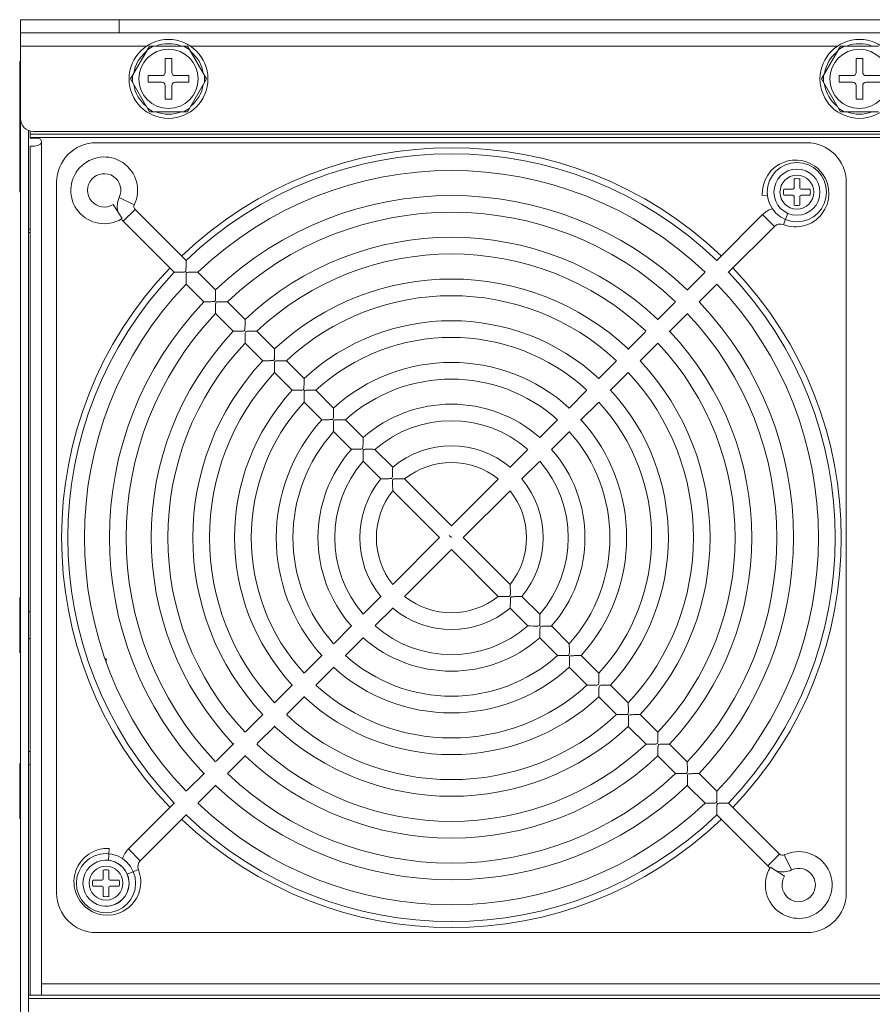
# Model space of a CAD drawing. Header units: millimetres. Extents: x -473 to 23648, y -382 to 1866.
# Tile 320 of 434: x 14589 to 14719, y 9 to 158. Entities that reach past the tile are written whole.
import ezdxf

# ---------------------------------------------------------------- set-up
doc = ezdxf.new("R2010")
doc.units = ezdxf.units.MM
doc.header["$LTSCALE"] = 80
doc.layers.get('0').update_dxf_attribs({"linetype": 'CONTINUOUS'})

msp = doc.modelspace()

# ---------------------------------------------------------------- linework, layer by layer
at = {"color": 0, "linetype": 'Continuous', "lineweight": 0}
for p, q in [((14589.338, 158.214), (14589.338, 156.214)), ((14589.338, 158.214), (14844.338, 158.214)), ((14604.338, 158.214), (14604.338, 156.214)), ((14844.338, 156.214), (14589.338, 156.214)), ((14589.338, 143.214), (14589.338, 156.214)), ((14608.531, 154.214), (14589.338, 154.214)), ((14606.064, 149.214), (14608.951, 154.214)), ((14608.951, 154.214), (14614.724, 154.214)), ((14614.724, 154.214), (14617.611, 149.214)), ((14713.531, 154.214), (14615.144, 154.214)), ((14711.064, 149.214), (14713.951, 154.214)), ((14713.951, 154.214), (14719.724, 154.214)), ((14589.338, 151.711), (14589.221, 151.914)), ((14589.221, 132.014), (14589.221, 151.914)), ((14611.338, 152.314), (14611.338, 150.214)), ((14612.338, 152.314), (14611.338, 152.314)), ((14612.338, 150.214), (14612.338, 152.314)), ((14716.338, 152.314), (14716.338, 150.214)), ((14717.338, 152.314), (14716.338, 152.314)), ((14717.338, 150.214), (14717.338, 152.314)), ((14608.738, 149.714), (14608.738, 148.714)), ((14610.838, 149.714), (14608.738, 149.714)), ((14614.938, 149.714), (14612.838, 149.714)), ((14614.938, 148.714), (14614.938, 149.714)), ((14713.738, 149.714), (14713.738, 148.714)), ((14715.838, 149.714), (14713.738, 149.714)), ((14719.938, 149.714), (14717.838, 149.714)), ((14606.064, 149.214), (14608.951, 144.214)), ((14608.738, 148.714), (14610.838, 148.714)), ((14611.338, 148.214), (14611.338, 146.114)), ((14612.338, 146.114), (14612.338, 148.214)), ((14612.838, 148.714), (14614.938, 148.714)), ((14614.724, 144.214), (14617.611, 149.214)), ((14711.064, 149.214), (14713.951, 144.214)), ((14713.738, 148.714), (14715.838, 148.714)), ((14716.338, 148.214), (14716.338, 146.114)), ((14717.338, 146.114), (14717.338, 148.214)), ((14717.838, 148.714), (14719.938, 148.714)), ((14611.338, 146.114), (14612.338, 146.114)), ((14716.338, 146.114), (14717.338, 146.114)), ((14589.338, 143.716), (14589.221, 143.514)), ((14608.951, 144.214), (14614.724, 144.214)), ((14713.951, 144.214), (14719.724, 144.214)), ((14589.338, 143.214), (14589.338, -8.286)), ((14590.538, 141.404), (14590.538, -8.286)), ((14590.838, 141.293), (14590.838, 140.814)), ((14590.838, 140.814), (14842.838, 140.814)), ((14590.838, 140.814), (14590.838, 140.214)), ((14591.338, 141.214), (14842.338, 141.214)), ((14590.838, 140.314), (14842.838, 140.314)), ((14590.838, 140.214), (14591.938, 140.214)), ((14592.538, 10.014), (14592.538, 139.614)), ((14708.838, 139.514), (14600.838, 139.514)), ((14590.838, 10.014), (14590.838, 139.014)), ((14590.838, 139.014), (14591.468, 139.014)), ((14589.338, 135.883), (14589.221, 135.681)), ((14594.838, 133.514), (14594.838, 25.514)), ((14706.898, 132.654), (14706.898, 134.016)), ((14707.778, 134.016), (14707.778, 132.654)), ((14714.838, 25.514), (14714.838, 133.514)), ((14589.338, 132.216), (14589.221, 132.014)), ((14705.335, 132.454), (14706.698, 132.454)), ((14707.978, 132.454), (14709.34, 132.454)), ((14606.641, 130.101), (14604.353, 131.194)), ((14702.862, 131.559), (14702.069, 131.513)), ((14706.698, 131.574), (14705.335, 131.574)), ((14706.898, 130.011), (14706.898, 131.374)), ((14707.778, 131.374), (14707.778, 130.011)), ((14709.34, 131.574), (14707.978, 131.574)), ((14604.797, 128.014), (14603.431, 130.15)), ((14606.764, 129.38), (14604.971, 127.587)), ((14614.509, 121.635), (14606.764, 129.38)), ((14705.953, 128.804), (14705.28, 127.087)), ((14604.971, 127.587), (14612.716, 119.843)), ((14702.127, 128.596), (14695.115, 121.584)), ((14702.127, 128.596), (14703.92, 126.803)), ((14590.838, 126.379), (14590.588, 126.379)), ((14590.838, 125.881), (14590.588, 125.881)), ((14696.908, 119.791), (14703.92, 126.803)), ((14615.994, 119.841), (14615.537, 119.848)), ((14618.992, 117.152), (14616.302, 119.842)), ((14693.322, 119.791), (14690.661, 117.129)), ((14614.509, 118.049), (14617.199, 115.359)), ((14692.479, 115.357), (14695.115, 117.998)), ((14620.453, 115.359), (14619.962, 115.367)), ((14623.475, 112.669), (14620.785, 115.359)), ((14688.813, 115.281), (14686.13, 112.599)), ((14618.992, 113.566), (14621.683, 110.876)), ((14687.923, 110.806), (14690.605, 113.488)), ((14624.936, 110.875), (14624.444, 110.884)), ((14627.96, 108.184), (14625.269, 110.875)), ((14684.342, 110.811), (14681.638, 108.107)), ((14623.476, 109.082), (14626.167, 106.392)), ((14683.498, 106.381), (14686.135, 109.018)), ((14626.61, 106.401), (14627.048, 106.402)), ((14629.42, 106.392), (14628.927, 106.401)), ((14632.444, 103.7), (14629.753, 106.391)), ((14679.849, 106.318), (14677.178, 103.646)), ((14627.961, 104.598), (14630.652, 101.907)), ((14678.97, 101.853), (14681.709, 104.592)), ((14631.093, 101.918), (14631.531, 101.92)), ((14636.931, 99.213), (14634.239, 101.905)), ((14675.385, 101.853), (14672.735, 99.204)), ((14632.446, 100.112), (14635.138, 97.421)), ((14674.474, 97.357), (14677.178, 100.061)), ((14635.577, 97.433), (14636.014, 97.436)), ((14641.419, 94.725), (14638.726, 97.418)), ((14670.935, 97.403), (14668.229, 94.698)), ((14636.933, 95.625), (14639.627, 92.932)), ((14670.022, 92.905), (14672.685, 95.568)), ((14645.914, 90.23), (14643.216, 92.928)), ((14666.409, 92.878), (14663.714, 90.182)), ((14641.423, 91.135), (14644.121, 88.437)), ((14665.506, 88.389), (14668.226, 91.109)), ((14647.532, 88.434), (14647.033, 88.457)), ((14654.838, 81.306), (14647.716, 88.428)), ((14661.921, 88.389), (14654.838, 81.306)), ((14645.923, 86.635), (14653.045, 79.514)), ((14656.63, 79.514), (14663.714, 86.597)), ((14653.045, 79.514), (14645.962, 72.43)), ((14654.495, 79.856), (14654.838, 79.514)), ((14654.495, 79.856), (14654.838, 79.514)), ((14663.752, 72.392), (14656.63, 79.514)), ((14647.755, 70.638), (14654.838, 77.721)), ((14654.838, 77.721), (14661.959, 70.599)), ((14589.221, 62.014), (14589.221, 70.414)), ((14589.338, 70.211), (14589.221, 70.414)), ((14644.169, 70.638), (14641.449, 67.918)), ((14662.147, 70.593), (14662.65, 70.57)), ((14665.114, 70.569), (14664.674, 70.56)), ((14668.252, 67.892), (14665.554, 70.59)), ((14643.266, 66.149), (14645.962, 68.845)), ((14663.761, 68.797), (14666.459, 66.099)), ((14639.653, 66.122), (14636.99, 63.459)), ((14666.777, 66.093), (14667.241, 66.078)), ((14672.742, 63.402), (14670.049, 66.095)), ((14638.741, 61.624), (14641.446, 64.329)), ((14668.256, 64.302), (14670.95, 61.609)), ((14589.338, 62.216), (14589.221, 62.014)), ((14635.202, 61.67), (14632.498, 58.966)), ((14671.264, 61.605), (14671.725, 61.593)), ((14677.229, 58.915), (14674.538, 61.607)), ((14634.291, 57.174), (14636.94, 59.823)), ((14672.745, 59.814), (14675.437, 57.122)), ((14630.705, 57.174), (14627.966, 54.435)), ((14675.749, 57.12), (14676.208, 57.11)), ((14681.715, 54.429), (14679.024, 57.12)), ((14629.826, 52.709), (14632.498, 55.381)), ((14677.231, 55.327), (14679.922, 52.636)), ((14626.177, 52.646), (14623.541, 50.009)), ((14680.232, 52.636), (14680.691, 52.627)), ((14686.199, 49.945), (14683.509, 52.635)), ((14625.333, 48.217), (14628.037, 50.92)), ((14681.716, 50.843), (14684.406, 48.152)), ((14621.752, 48.221), (14619.07, 45.539)), ((14684.716, 48.152), (14685.174, 48.144)), ((14690.683, 45.461), (14687.993, 48.151)), ((14590.838, 47.014), (14590.588, 47.014)), ((14620.863, 43.746), (14623.545, 46.428)), ((14589.338, 45.011), (14589.221, 45.214)), ((14589.221, 36.814), (14589.221, 45.214)), ((14590.838, 45.014), (14590.588, 45.014)), ((14686.2, 46.358), (14688.89, 43.668)), ((14617.283, 43.752), (14614.56, 41.029)), ((14689.199, 43.669), (14689.656, 43.661)), ((14695.166, 40.978), (14692.476, 43.668)), ((14616.353, 39.236), (14619.015, 41.898)), ((14690.683, 41.875), (14693.373, 39.185)), ((14612.767, 39.236), (14605.755, 32.224)), ((14693.685, 39.186), (14694.147, 39.179)), ((14704.704, 31.44), (14696.96, 39.184)), ((14607.548, 30.431), (14614.56, 37.443)), ((14589.338, 37.016), (14589.221, 36.814)), ((14695.167, 37.392), (14702.911, 29.647)), ((14602.733, 30.469), (14602.838, 32.282)), ((14605.755, 32.224), (14607.548, 30.431)), ((14704.704, 31.44), (14702.911, 29.647)), ((14705.425, 31.316), (14706.518, 29.028)), ((14601.898, 27.654), (14601.898, 29.016)), ((14602.778, 29.016), (14602.778, 27.654)), ((14605.539, 28.395), (14607.264, 29.072)), ((14703.338, 29.472), (14705.475, 28.107)), ((14600.335, 27.454), (14601.698, 27.454)), ((14602.978, 27.454), (14604.34, 27.454)), ((14601.698, 26.574), (14600.335, 26.574)), ((14601.898, 25.011), (14601.898, 26.374)), ((14602.778, 26.374), (14602.778, 25.011)), ((14604.34, 26.574), (14602.978, 26.574)), ((14600.838, 19.514), (14708.838, 19.514)), ((14592.538, 11.714), (14841.138, 11.714)), ((14590.588, 10.014), (14590.838, 10.014)), ((14843.088, 9.514), (14590.588, 9.514)), ((14590.838, 10.014), (14842.838, 10.014))]:
    msp.add_line(p, q, dxfattribs=at)
for points in [[(14592.359, 139.293), (14592.175, 139.176), (14591.956, 139.09), (14591.716, 139.034), (14591.468, 139.014)], [(14592.538, 139.614), (14592.49, 139.442), (14592.359, 139.293)], [(14614.501, 120.893), (14614.501, 121.19), (14614.501, 121.339), (14614.503, 121.478), (14614.506, 121.588), (14614.509, 121.635)], [(14612.716, 119.843), (14612.763, 119.845), (14612.873, 119.848), (14613.011, 119.85), (14613.161, 119.85)], [(14613.161, 119.85), (14613.459, 119.85), (14613.599, 119.85), (14613.73, 119.851), (14613.853, 119.854), (14613.967, 119.857), (14614.074, 119.862), (14614.173, 119.868), (14614.266, 119.877), (14614.35, 119.895), (14614.419, 119.934), (14614.457, 120.005), (14614.474, 120.089), (14614.483, 120.178), (14614.489, 120.273), (14614.494, 120.378), (14614.497, 120.492), (14614.5, 120.617), (14614.501, 120.751), (14614.501, 120.893)], [(14615.537, 119.848), (14615.394, 119.85), (14615.259, 119.85), (14615.135, 119.848), (14615.019, 119.846), (14614.91, 119.841), (14614.809, 119.835), (14614.715, 119.825), (14614.63, 119.804), (14614.566, 119.756), (14614.535, 119.681), (14614.521, 119.593), (14614.513, 119.501), (14614.508, 119.405), (14614.505, 119.301), (14614.502, 119.188), (14614.501, 119.065), (14614.501, 118.933), (14614.503, 118.793), (14614.508, 118.497)], [(14616.302, 119.842), (14616.252, 119.841), (14616.137, 119.84), (14615.994, 119.841)], [(14614.508, 118.497), (14614.51, 118.348), (14614.511, 118.209), (14614.51, 118.098), (14614.509, 118.049)], [(14618.984, 116.413), (14618.984, 116.71), (14618.984, 116.858), (14618.986, 116.996), (14618.99, 117.105), (14618.992, 117.152)], [(14617.199, 115.359), (14617.246, 115.362), (14617.356, 115.365), (14617.494, 115.367), (14617.644, 115.368)], [(14617.644, 115.368), (14617.942, 115.367), (14618.083, 115.368), (14618.216, 115.369), (14618.338, 115.371), (14618.453, 115.375), (14618.56, 115.38), (14618.66, 115.386), (14618.751, 115.396), (14618.835, 115.414), (14618.903, 115.454), (14618.94, 115.526), (14618.957, 115.61), (14618.966, 115.699), (14618.972, 115.794), (14618.976, 115.899), (14618.98, 116.013), (14618.982, 116.138), (14618.984, 116.272), (14618.984, 116.413)], [(14619.962, 115.367), (14619.809, 115.368), (14619.666, 115.367), (14619.534, 115.364), (14619.412, 115.36), (14619.298, 115.354), (14619.193, 115.342), (14619.096, 115.314), (14619.03, 115.24), (14619.006, 115.133), (14618.995, 115.014), (14618.989, 114.883), (14618.985, 114.743), (14618.984, 114.595), (14618.984, 114.436), (14618.986, 114.267), (14618.99, 114.092), (14618.992, 113.916), (14618.994, 113.752), (14618.994, 113.622), (14618.992, 113.566)], [(14620.785, 115.359), (14620.731, 115.358), (14620.608, 115.357), (14620.453, 115.359)], [(14622.127, 110.885), (14622.425, 110.885), (14622.566, 110.885), (14622.698, 110.887), (14622.821, 110.889), (14622.935, 110.893), (14623.042, 110.897), (14623.142, 110.904), (14623.233, 110.914), (14623.317, 110.932), (14623.385, 110.972), (14623.422, 111.044), (14623.439, 111.128), (14623.448, 111.217), (14623.454, 111.312), (14623.458, 111.416), (14623.462, 111.531), (14623.465, 111.655), (14623.466, 111.789), (14623.466, 112.227)], [(14623.466, 112.227), (14623.467, 112.375), (14623.47, 112.513), (14623.473, 112.622), (14623.475, 112.669)], [(14621.683, 110.876), (14621.73, 110.878), (14621.839, 110.882), (14621.977, 110.884), (14622.127, 110.885)], [(14624.444, 110.884), (14624.291, 110.885), (14624.149, 110.885), (14624.017, 110.882), (14623.895, 110.878), (14623.781, 110.871), (14623.675, 110.86), (14623.578, 110.832), (14623.513, 110.758), (14623.488, 110.651), (14623.477, 110.532), (14623.471, 110.401), (14623.468, 110.261), (14623.466, 110.112), (14623.467, 109.953), (14623.469, 109.785)], [(14625.269, 110.875), (14625.215, 110.874), (14625.091, 110.874), (14624.936, 110.875)], [(14623.469, 109.785), (14623.476, 109.433), (14623.477, 109.269), (14623.477, 109.139), (14623.476, 109.082)], [(14627.048, 106.402), (14627.18, 106.404), (14627.303, 106.407), (14627.417, 106.41), (14627.525, 106.415), (14627.624, 106.422), (14627.715, 106.432), (14627.799, 106.45), (14627.867, 106.49), (14627.905, 106.562), (14627.921, 106.645), (14627.93, 106.734), (14627.936, 106.83), (14627.941, 106.934), (14627.944, 107.048), (14627.947, 107.173), (14627.949, 107.307), (14627.95, 107.744)], [(14627.95, 107.744), (14627.951, 107.892), (14627.953, 108.029), (14627.957, 108.138), (14627.96, 108.184)], [(14626.167, 106.392), (14626.214, 106.394), (14626.323, 106.398), (14626.461, 106.4), (14626.61, 106.401)], [(14628.927, 106.401), (14628.774, 106.403), (14628.631, 106.402), (14628.499, 106.4), (14628.377, 106.396), (14628.263, 106.389), (14628.157, 106.378), (14628.06, 106.35), (14627.995, 106.276), (14627.97, 106.169), (14627.959, 106.05), (14627.953, 105.919), (14627.95, 105.779), (14627.949, 105.63), (14627.949, 105.47), (14627.952, 105.302)], [(14629.753, 106.391), (14629.699, 106.39), (14629.575, 106.39), (14629.42, 106.392)], [(14627.952, 105.302), (14627.959, 104.95), (14627.961, 104.785), (14627.961, 104.655), (14627.961, 104.598)], [(14631.531, 101.92), (14631.663, 101.921), (14631.785, 101.924), (14631.9, 101.928), (14632.007, 101.933), (14632.106, 101.94), (14632.198, 101.949), (14632.281, 101.967), (14632.349, 102.008), (14632.387, 102.08), (14632.403, 102.163), (14632.412, 102.252), (14632.418, 102.347), (14632.423, 102.452), (14632.427, 102.566), (14632.43, 102.69), (14632.432, 102.824), (14632.433, 103.26)], [(14632.433, 103.26), (14632.435, 103.408), (14632.438, 103.545), (14632.442, 103.653), (14632.444, 103.7)], [(14630.652, 101.907), (14630.698, 101.909), (14630.807, 101.913), (14630.944, 101.916), (14631.093, 101.918)], [(14633.904, 101.908), (14633.571, 101.915), (14633.41, 101.918), (14633.257, 101.92), (14633.114, 101.92), (14632.981, 101.917), (14632.859, 101.914), (14632.745, 101.907), (14632.639, 101.895), (14632.542, 101.868), (14632.477, 101.794), (14632.452, 101.687), (14632.441, 101.567), (14632.436, 101.436), (14632.432, 101.296), (14632.431, 101.147), (14632.432, 100.987), (14632.435, 100.819)], [(14634.239, 101.905), (14634.184, 101.905), (14634.059, 101.905), (14633.904, 101.908)], [(14632.435, 100.819), (14632.443, 100.466), (14632.446, 100.301), (14632.447, 100.169), (14632.446, 100.112)], [(14636.014, 97.436), (14636.145, 97.439), (14636.268, 97.442), (14636.382, 97.446), (14636.489, 97.451), (14636.589, 97.457), (14636.68, 97.467), (14636.763, 97.485), (14636.831, 97.526), (14636.869, 97.597), (14636.885, 97.681), (14636.894, 97.769), (14636.901, 97.865), (14636.906, 97.969), (14636.91, 98.083), (14636.913, 98.207), (14636.915, 98.341), (14636.918, 98.776)], [(14636.918, 98.776), (14636.92, 98.924), (14636.923, 99.06), (14636.928, 99.167), (14636.931, 99.213)], [(14635.138, 97.421), (14635.184, 97.423), (14635.292, 97.428), (14635.429, 97.431), (14635.577, 97.433)], [(14638.389, 97.422), (14638.055, 97.431), (14637.893, 97.435), (14637.74, 97.437), (14637.596, 97.437), (14637.464, 97.435), (14637.342, 97.431), (14637.227, 97.425), (14637.122, 97.413), (14637.024, 97.386), (14636.959, 97.312), (14636.934, 97.204), (14636.924, 97.085), (14636.918, 96.953), (14636.915, 96.813), (14636.914, 96.664), (14636.916, 96.504), (14636.919, 96.335)], [(14638.726, 97.418), (14638.671, 97.418), (14638.545, 97.419), (14638.389, 97.422)], [(14636.919, 96.335), (14636.929, 95.981), (14636.932, 95.815), (14636.933, 95.683), (14636.933, 95.625)], [(14641.4, 93.968), (14641.403, 94.271), (14641.406, 94.423), (14641.411, 94.564), (14641.416, 94.676), (14641.419, 94.725)], [(14639.627, 92.932), (14639.675, 92.935), (14639.787, 92.94), (14639.929, 92.945), (14640.083, 92.948)], [(14640.083, 92.948), (14640.387, 92.951), (14640.529, 92.953), (14640.663, 92.956), (14640.787, 92.96), (14640.902, 92.965), (14641.01, 92.971), (14641.109, 92.979), (14641.2, 92.992), (14641.281, 93.018), (14641.337, 93.078), (14641.361, 93.16), (14641.373, 93.249), (14641.381, 93.345), (14641.387, 93.449), (14641.391, 93.563), (14641.395, 93.689), (14641.398, 93.824), (14641.4, 93.968)], [(14642.876, 92.935), (14642.54, 92.946), (14642.378, 92.95), (14642.224, 92.953), (14642.08, 92.954), (14641.947, 92.952), (14641.825, 92.949), (14641.71, 92.943), (14641.604, 92.931), (14641.506, 92.903), (14641.441, 92.829), (14641.416, 92.722), (14641.406, 92.602), (14641.401, 92.47), (14641.398, 92.329), (14641.398, 92.18), (14641.4, 92.019), (14641.404, 91.85), (14641.416, 91.494)], [(14643.216, 92.928), (14643.161, 92.928), (14643.034, 92.93), (14642.876, 92.935)], [(14641.416, 91.494), (14641.421, 91.326), (14641.423, 91.193), (14641.423, 91.135)], [(14645.885, 89.421), (14645.892, 89.745), (14645.897, 89.908), (14645.903, 90.058), (14645.91, 90.178), (14645.914, 90.23)], [(14644.121, 88.437), (14644.17, 88.441), (14644.283, 88.448), (14644.426, 88.454), (14644.581, 88.459)], [(14644.581, 88.459), (14644.891, 88.465), (14645.037, 88.468), (14645.173, 88.472), (14645.299, 88.477), (14645.414, 88.483), (14645.521, 88.49), (14645.621, 88.5), (14645.715, 88.517), (14645.796, 88.562), (14645.837, 88.648), (14645.854, 88.753), (14645.864, 88.868), (14645.871, 88.994), (14645.877, 89.127), (14645.882, 89.269), (14645.885, 89.421)], [(14647.033, 88.457), (14646.87, 88.463), (14646.715, 88.467), (14646.571, 88.469), (14646.437, 88.469), (14646.313, 88.466), (14646.196, 88.46), (14646.088, 88.449), (14645.991, 88.423), (14645.928, 88.359), (14645.903, 88.271), (14645.892, 88.175), (14645.887, 88.074), (14645.883, 87.965), (14645.882, 87.848), (14645.882, 87.72), (14645.885, 87.582), (14645.89, 87.435), (14645.896, 87.28), (14645.911, 86.96)], [(14647.716, 88.428), (14647.66, 88.429), (14647.532, 88.434)], [(14645.911, 86.96), (14645.918, 86.81), (14645.922, 86.688), (14645.923, 86.635)], [(14662.65, 70.57), (14662.814, 70.564), (14662.967, 70.559), (14663.11, 70.558), (14663.242, 70.558), (14663.364, 70.561), (14663.48, 70.567), (14663.586, 70.578), (14663.681, 70.603), (14663.745, 70.664), (14663.771, 70.751), (14663.782, 70.846), (14663.788, 70.946), (14663.792, 71.055), (14663.793, 71.173), (14663.793, 71.301), (14663.791, 71.439), (14663.786, 71.587), (14663.779, 71.742), (14663.764, 72.062)], [(14663.764, 72.062), (14663.758, 72.214), (14663.753, 72.337), (14663.752, 72.392)], [(14661.959, 70.599), (14662.017, 70.598), (14662.147, 70.593)], [(14664.674, 70.56), (14664.541, 70.556), (14664.418, 70.551), (14664.304, 70.546), (14664.2, 70.54), (14664.104, 70.533), (14664.014, 70.521), (14663.93, 70.499), (14663.865, 70.446), (14663.835, 70.364), (14663.821, 70.273), (14663.813, 70.177), (14663.806, 70.072), (14663.801, 69.958), (14663.796, 69.833), (14663.792, 69.697), (14663.783, 69.249)], [(14665.554, 70.59), (14665.507, 70.586), (14665.4, 70.58), (14665.262, 70.574), (14665.114, 70.569)], [(14663.783, 69.249), (14663.778, 69.096), (14663.772, 68.956), (14663.765, 68.845), (14663.761, 68.797)], [(14667.241, 66.078), (14667.385, 66.075), (14667.519, 66.074), (14667.644, 66.074), (14667.76, 66.076), (14667.868, 66.079), (14667.968, 66.085), (14668.06, 66.094), (14668.144, 66.113), (14668.21, 66.156), (14668.245, 66.231), (14668.26, 66.318), (14668.268, 66.41), (14668.273, 66.508), (14668.276, 66.613), (14668.278, 66.728), (14668.278, 66.852), (14668.276, 66.986), (14668.273, 67.128), (14668.258, 67.582)], [(14668.258, 67.582), (14668.254, 67.725), (14668.252, 67.841), (14668.252, 67.892)], [(14666.459, 66.099), (14666.512, 66.099), (14666.63, 66.097), (14666.777, 66.093)], [(14670.049, 66.095), (14669.995, 66.092), (14669.871, 66.086), (14669.716, 66.082), (14669.549, 66.079), (14669.382, 66.077), (14669.221, 66.075), (14669.067, 66.072), (14668.923, 66.068), (14668.792, 66.063), (14668.669, 66.057), (14668.555, 66.047), (14668.45, 66.03), (14668.36, 65.981), (14668.317, 65.882), (14668.301, 65.764), (14668.291, 65.633), (14668.285, 65.492), (14668.28, 65.342), (14668.277, 65.181), (14668.273, 64.834)], [(14668.273, 64.834), (14668.27, 64.656), (14668.266, 64.49), (14668.26, 64.359), (14668.256, 64.302)], [(14672.757, 62.644), (14672.746, 63.095), (14672.743, 63.237), (14672.742, 63.351), (14672.742, 63.402)], [(14670.95, 61.609), (14671.001, 61.609), (14671.118, 61.608), (14671.264, 61.605)], [(14671.725, 61.593), (14671.868, 61.591), (14672.002, 61.59), (14672.127, 61.591), (14672.242, 61.593), (14672.35, 61.597), (14672.451, 61.602), (14672.542, 61.612), (14672.626, 61.631), (14672.692, 61.674), (14672.727, 61.748), (14672.743, 61.836), (14672.751, 61.927), (14672.756, 62.025), (14672.759, 62.13), (14672.761, 62.244), (14672.761, 62.368), (14672.76, 62.502), (14672.757, 62.644)], [(14673.705, 61.591), (14673.55, 61.589), (14673.407, 61.585), (14673.274, 61.581), (14673.152, 61.574), (14673.037, 61.565), (14672.932, 61.547), (14672.842, 61.499), (14672.799, 61.399), (14672.783, 61.281), (14672.774, 61.15), (14672.768, 61.008), (14672.763, 60.858), (14672.761, 60.697), (14672.758, 60.348)], [(14674.538, 61.607), (14674.483, 61.603), (14674.358, 61.598), (14674.202, 61.595), (14674.034, 61.593), (14673.705, 61.591)], [(14672.758, 60.348), (14672.756, 60.17), (14672.753, 60.003), (14672.748, 59.871), (14672.745, 59.814)], [(14676.208, 57.11), (14676.351, 57.108), (14676.485, 57.107), (14676.609, 57.108), (14676.725, 57.11), (14676.833, 57.114), (14676.933, 57.12), (14677.024, 57.13), (14677.108, 57.149), (14677.174, 57.191), (14677.209, 57.266), (14677.225, 57.353), (14677.233, 57.445), (14677.238, 57.542), (14677.241, 57.647), (14677.243, 57.761), (14677.244, 57.885), (14677.243, 58.019), (14677.241, 58.16), (14677.234, 58.459)], [(14677.234, 58.459), (14677.231, 58.61), (14677.229, 58.751), (14677.229, 58.865), (14677.229, 58.915)], [(14675.437, 57.122), (14675.488, 57.122), (14675.604, 57.122), (14675.749, 57.12)], [(14678.188, 57.108), (14678.033, 57.106), (14677.889, 57.103), (14677.757, 57.098), (14677.634, 57.092), (14677.52, 57.083), (14677.414, 57.065), (14677.324, 57.017), (14677.281, 56.917), (14677.265, 56.798), (14677.256, 56.667), (14677.25, 56.525), (14677.246, 56.375), (14677.244, 56.213), (14677.242, 55.864)], [(14679.024, 57.12), (14678.969, 57.117), (14678.844, 57.113), (14678.687, 57.11), (14678.519, 57.109), (14678.188, 57.108)], [(14677.242, 55.864), (14677.241, 55.685), (14677.238, 55.518), (14677.234, 55.385), (14677.231, 55.327)], [(14680.691, 52.627), (14680.834, 52.625), (14680.967, 52.624), (14681.091, 52.626), (14681.207, 52.628), (14681.315, 52.632), (14681.415, 52.638), (14681.506, 52.648), (14681.59, 52.667), (14681.656, 52.709), (14681.691, 52.784), (14681.707, 52.871), (14681.715, 52.963), (14681.72, 53.06), (14681.724, 53.165), (14681.726, 53.279), (14681.727, 53.403), (14681.726, 53.536), (14681.724, 53.677), (14681.718, 53.975)], [(14681.718, 53.975), (14681.715, 54.126), (14681.714, 54.267), (14681.714, 54.38), (14681.715, 54.429)], [(14679.922, 52.636), (14679.973, 52.637), (14680.088, 52.637), (14680.232, 52.636)], [(14682.671, 52.625), (14682.516, 52.623), (14682.372, 52.62), (14682.239, 52.616), (14682.116, 52.61), (14682.002, 52.601), (14681.896, 52.583), (14681.806, 52.535), (14681.763, 52.435), (14681.747, 52.316), (14681.739, 52.185), (14681.733, 52.043), (14681.729, 51.892), (14681.727, 51.73), (14681.726, 51.559), (14681.726, 51.381), (14681.725, 51.201), (14681.723, 51.033), (14681.719, 50.9), (14681.716, 50.843)], [(14683.509, 52.635), (14683.454, 52.633), (14683.328, 52.629), (14683.171, 52.626), (14683.002, 52.625), (14682.671, 52.625)], [(14685.174, 48.144), (14685.316, 48.142), (14685.45, 48.142), (14685.574, 48.143), (14685.689, 48.146), (14685.797, 48.15), (14685.897, 48.156), (14685.989, 48.166), (14686.072, 48.184), (14686.138, 48.227), (14686.173, 48.301), (14686.189, 48.389), (14686.197, 48.48), (14686.202, 48.577), (14686.206, 48.682), (14686.208, 48.796), (14686.209, 48.92), (14686.209, 49.053), (14686.207, 49.195), (14686.201, 49.492)], [(14686.201, 49.492), (14686.199, 49.643), (14686.198, 49.783), (14686.198, 49.896), (14686.199, 49.945)], [(14684.406, 48.152), (14684.457, 48.153), (14684.572, 48.153), (14684.716, 48.152)], [(14687.153, 48.142), (14686.998, 48.141), (14686.854, 48.138), (14686.722, 48.134), (14686.599, 48.128), (14686.484, 48.119), (14686.378, 48.101), (14686.288, 48.052), (14686.245, 47.952), (14686.229, 47.834), (14686.221, 47.702), (14686.215, 47.56), (14686.211, 47.409), (14686.209, 47.248), (14686.209, 47.076), (14686.209, 46.898), (14686.208, 46.718), (14686.206, 46.55), (14686.203, 46.416), (14686.2, 46.358)], [(14687.993, 48.151), (14687.938, 48.149), (14687.811, 48.145), (14687.654, 48.143), (14687.485, 48.142), (14687.153, 48.142)], [(14689.656, 43.661), (14689.799, 43.66), (14689.932, 43.66), (14690.056, 43.661), (14690.171, 43.664), (14690.279, 43.668), (14690.379, 43.674), (14690.471, 43.683), (14690.554, 43.702), (14690.62, 43.745), (14690.656, 43.819), (14690.671, 43.907), (14690.679, 43.998), (14690.685, 44.095), (14690.688, 44.2), (14690.691, 44.314), (14690.692, 44.438), (14690.691, 44.571), (14690.69, 44.712), (14690.684, 45.01)], [(14690.684, 45.01), (14690.682, 45.16), (14690.681, 45.3), (14690.682, 45.412), (14690.683, 45.461)], [(14688.89, 43.668), (14688.94, 43.669), (14689.055, 43.67), (14689.199, 43.669)], [(14691.636, 43.66), (14691.481, 43.658), (14691.337, 43.656), (14691.204, 43.651), (14691.081, 43.646), (14690.966, 43.636), (14690.86, 43.619), (14690.77, 43.57), (14690.727, 43.47), (14690.712, 43.351), (14690.703, 43.22), (14690.697, 43.078), (14690.694, 42.927), (14690.692, 42.765), (14690.691, 42.594), (14690.692, 42.415), (14690.692, 42.235), (14690.69, 42.066), (14690.686, 41.933), (14690.683, 41.875)], [(14692.476, 43.668), (14692.421, 43.665), (14692.295, 43.662), (14692.137, 43.66), (14691.968, 43.659), (14691.636, 43.66)], [(14694.147, 39.179), (14694.291, 39.177), (14694.426, 39.177), (14694.551, 39.179), (14694.668, 39.182), (14694.776, 39.186), (14694.878, 39.193), (14694.972, 39.205), (14695.056, 39.228), (14695.115, 39.28), (14695.142, 39.357), (14695.155, 39.444), (14695.163, 39.535), (14695.168, 39.631), (14695.171, 39.736), (14695.173, 39.849), (14695.174, 39.972), (14695.174, 40.104), (14695.172, 40.243), (14695.167, 40.536)], [(14695.167, 40.536), (14695.165, 40.683), (14695.164, 40.821), (14695.165, 40.93), (14695.166, 40.978)], [(14693.373, 39.185), (14693.424, 39.186), (14693.54, 39.187), (14693.685, 39.186)], [(14696.515, 39.177), (14696.218, 39.177), (14696.078, 39.177), (14695.945, 39.176), (14695.822, 39.173), (14695.708, 39.17), (14695.6, 39.165), (14695.501, 39.159), (14695.408, 39.149), (14695.324, 39.132), (14695.255, 39.092), (14695.217, 39.02), (14695.201, 38.935), (14695.192, 38.846), (14695.186, 38.751), (14695.181, 38.647), (14695.178, 38.534), (14695.175, 38.411), (14695.174, 38.278), (14695.174, 38.136)], [(14696.96, 39.184), (14696.912, 39.182), (14696.802, 39.179), (14696.664, 39.177), (14696.515, 39.177)], [(14695.174, 38.136), (14695.175, 37.838), (14695.174, 37.688), (14695.172, 37.549), (14695.169, 37.439), (14695.167, 37.392)]]:
    msp.add_lwpolyline(points, dxfattribs=at)
for centre, radius in [((14611.838, 149.214), 6), ((14716.838, 149.214), 6), ((14611.838, 149.214), 4.5), ((14716.838, 149.214), 4.5), ((14707.338, 132.014), 4.5), ((14707.338, 132.014), 3.5), ((14707.338, 132.014), 2.571), ((14602.338, 27.014), 4.5), ((14602.338, 27.014), 3.5), ((14602.338, 27.014), 2.571)]:
    msp.add_circle(centre, radius, dxfattribs=at)
for centre, radius, start, end in [((14611.838, 149.214), 5.474, 114.00755, 125.99245), ((14611.838, 149.214), 5.355, 69.02022, 110.97978), ((14611.838, 149.214), 5.474, 54.00755, 65.99245), ((14716.838, 149.214), 5.474, 114.00755, 125.99245), ((14716.838, 149.214), 5.355, 69.02022, 110.97978), ((14611.838, 149.214), 5.355, 129.02022, 170.97978), ((14611.838, 149.214), 5.355, 9.02022, 50.97978), ((14716.838, 149.214), 5.355, 129.02022, 170.97978), ((14611.838, 149.214), 5.474, 174.00755, 185.99245), ((14610.838, 150.214), 0.5, 270, 0), ((14612.838, 150.214), 0.5, 180, 270), ((14611.838, 149.214), 5.474, 354.00755, 5.99245), ((14716.838, 149.214), 5.474, 174.00755, 185.99245), ((14715.838, 150.214), 0.5, 270, 0), ((14717.838, 150.214), 0.5, 180, 270), ((14611.838, 149.214), 5.355, 189.02022, 230.97978), ((14610.838, 148.214), 0.5, 0, 90), ((14612.838, 148.214), 0.5, 90, 180), ((14611.838, 149.214), 5.355, 309.02022, 350.97978), ((14716.838, 149.214), 5.355, 189.02022, 230.97978), ((14715.838, 148.214), 0.5, 0, 90), ((14717.838, 148.214), 0.5, 90, 180), ((14611.838, 149.214), 5.474, 234.00755, 245.99245), ((14611.838, 149.214), 5.355, 249.02022, 290.97978), ((14611.838, 149.214), 5.474, 294.00755, 305.99245), ((14716.838, 149.214), 5.474, 234.00755, 245.99245), ((14716.838, 149.214), 5.355, 249.02022, 290.97978), ((14591.338, 143.214), 2, 180, 270), ((14591.938, 139.614), 0.6, 0, 90), ((14600.838, 133.514), 6, 90, 180), ((14708.838, 133.514), 6, 0, 90), ((14654.838, 79.514), 59.25, 46.24779, 133.74856), ((14654.838, 79.514), 58.315, 46.24944, 133.75434), ((14602.065, 132.286), 5.071, 334.47122, 301.00677), ((14707.132, 131.807), 5.071, 248.57818, 183.3308), ((14602.065, 132.286), 2.535, 334.47122, 302.59716), ((14654.838, 79.514), 55.78, 46.30623, 133.69771), ((14707.338, 132.014), 3.5, 270, 90), ((14707.338, 132.014), 2.05, 77.60594, 102.39406), ((14707.338, 132.014), 2.05, 167.60594, 192.39406), ((14706.698, 132.654), 0.2, 270, 0), ((14707.978, 132.654), 0.2, 180, 270), ((14707.338, 132.014), 2.05, 347.60594, 12.39406), ((14607.213, 129.828), 3.169, 154.47122, 193.50351), ((14654.838, 79.514), 51.977, 46.39708, 133.6024), ((14706.698, 131.374), 0.2, 0, 90), ((14707.978, 131.374), 0.2, 90, 180), ((14607.213, 129.828), 0.634, 154.47122, 225), ((14654.838, 79.514), 49.441, 46.47037, 133.53072), ((14704.817, 125.907), 3.803, 108.26513, 135), ((14707.338, 132.014), 2.05, 257.60594, 282.39406), ((14607.213, 129.828), 3.169, 216.6169, 225), ((14704.817, 125.907), 1.268, 68.57818, 135), ((14654.838, 79.514), 45.638, 46.5929, 133.40825), ((14654.838, 79.514), 43.103, 46.6866, 133.31459), ((14654.838, 79.514), 59.25, 136.19829, 223.80113), ((14654.838, 79.514), 58.315, 136.24566, 223.75056), ((14654.838, 79.514), 58.315, 316.24566, 43.75056), ((14654.838, 79.514), 59.25, 316.19829, 43.80113), ((14654.838, 79.514), 39.3, 46.85427, 133.15143), ((14654.838, 79.514), 55.78, 136.30229, 223.69377), ((14654.838, 79.514), 55.78, 316.30229, 43.69377), ((14654.838, 79.514), 51.977, 136.3976, 223.59836), ((14654.838, 79.514), 36.764, 46.98194, 133.02389), ((14654.838, 79.514), 51.977, 316.3976, 43.59836), ((14654.838, 79.514), 49.441, 136.46928, 223.52963), ((14654.838, 79.514), 32.961, 47.21277, 132.79577), ((14654.838, 79.514), 49.441, 316.46928, 43.52963), ((14654.838, 79.514), 45.638, 136.59175, 223.4071), ((14654.838, 79.514), 45.638, 316.59175, 43.4071), ((14654.838, 79.514), 30.425, 47.39717, 132.61198), ((14654.838, 79.514), 43.103, 136.68541, 223.3134), ((14654.838, 79.514), 43.103, 316.68541, 43.3134), ((14654.838, 79.514), 39.3, 136.84857, 223.15173), ((14654.838, 79.514), 39.3, 316.84857, 43.15173), ((14654.838, 79.514), 26.622, 47.73225, 132.2706), ((14654.838, 79.514), 36.764, 136.97611, 223.02406), ((14654.838, 79.514), 24.087, 48.022, 131.98304), ((14654.838, 79.514), 36.764, 316.97611, 43.02406), ((14654.838, 79.514), 32.961, 137.20423, 222.78723), ((14654.838, 79.514), 32.961, 317.20423, 42.78723), ((14654.838, 79.514), 30.425, 137.38802, 222.60283), ((14654.838, 79.514), 20.284, 48.58554, 131.41668), ((14654.838, 79.514), 30.425, 317.38802, 42.60283), ((14654.838, 79.514), 26.622, 137.7294, 222.26213), ((14654.838, 79.514), 17.748, 49.10842, 130.90396), ((14654.838, 79.514), 26.622, 317.7294, 42.26213), ((14654.838, 79.514), 24.087, 138.01696, 221.97436), ((14654.838, 79.514), 24.087, 318.01696, 41.97436), ((14654.838, 79.514), 20.284, 138.58332, 221.41446), ((14654.838, 79.514), 13.945, 50.24233, 129.78409), ((14654.838, 79.514), 20.284, 318.58332, 41.41446), ((14654.838, 79.514), 17.748, 139.09604, 220.89042), ((14654.838, 79.514), 11.41, 51.40729, 128.62063), ((14654.838, 79.514), 17.748, 319.09604, 40.89042), ((14654.838, 79.514), 13.945, 140.21591, 219.75767), ((14654.838, 79.514), 13.945, 320.21591, 39.75767), ((14654.838, 79.514), 11.41, 141.37937, 218.59271), ((14654.838, 79.514), 11.41, 321.37937, 38.59271), ((14654.838, 79.514), 11.41, 231.40729, 308.62063), ((14590.921, 68.958), 0.744, 238.83689, 263.54456), ((14654.838, 79.514), 13.945, 230.24233, 309.78409), ((14654.838, 79.514), 17.748, 229.10842, 310.90396), ((14590.921, 63.469), 0.744, 96.45544, 121.16311), ((14654.838, 79.514), 20.284, 228.58554, 311.41668), ((14654.838, 79.514), 24.087, 228.022, 311.98304), ((14606.338, 61.214), 4, 180, 188.1862), ((14654.838, 79.514), 26.622, 227.73225, 312.2706), ((14654.838, 79.514), 30.425, 227.39717, 312.61198), ((14654.838, 79.514), 32.961, 227.21277, 312.79577), ((14654.838, 79.514), 36.764, 226.98194, 313.02389), ((14654.838, 79.514), 39.3, 226.85427, 313.15143), ((14654.838, 79.514), 43.103, 226.6866, 313.31459), ((14654.838, 79.514), 45.638, 226.5929, 313.40825), ((14654.838, 79.514), 49.441, 226.47037, 313.53072), ((14654.838, 79.514), 51.977, 226.39708, 313.6024), ((14654.838, 79.514), 55.78, 226.30623, 313.69771), ((14654.838, 79.514), 59.25, 226.24779, 313.74856), ((14654.838, 79.514), 58.315, 226.24944, 313.75434), ((14602.544, 27.22), 5.071, 86.6692, 21.42182), ((14608.444, 29.535), 3.803, 135, 161.59786), ((14707.611, 26.741), 5.071, 148.99323, 115.52878), ((14705.152, 31.888), 0.634, 225, 295.52878), ((14602.338, 27.014), 3.5, 258.54069, 101.45917), ((14608.444, 29.535), 1.268, 135, 201.42182), ((14602.338, 27.014), 2.05, 77.60594, 102.39406), ((14705.152, 31.888), 3.169, 225, 233.3831), ((14705.152, 31.888), 3.169, 254.08393, 295.52878), ((14707.611, 26.741), 2.535, 147.40284, 115.52878), ((14602.338, 27.014), 2.05, 167.60594, 192.39406), ((14601.698, 27.654), 0.2, 270, 0), ((14602.978, 27.654), 0.2, 180, 270), ((14602.338, 27.014), 2.05, 347.60594, 12.39406), ((14600.838, 25.514), 6, 180, 270), ((14601.698, 26.374), 0.2, 0, 90), ((14602.978, 26.374), 0.2, 90, 180), ((14708.838, 25.514), 6, 270, 0), ((14602.338, 27.014), 2.05, 257.60594, 282.39406)]:
    msp.add_arc(centre, radius, start, end, dxfattribs=at)

doc.saveas('drawing.dxf')
